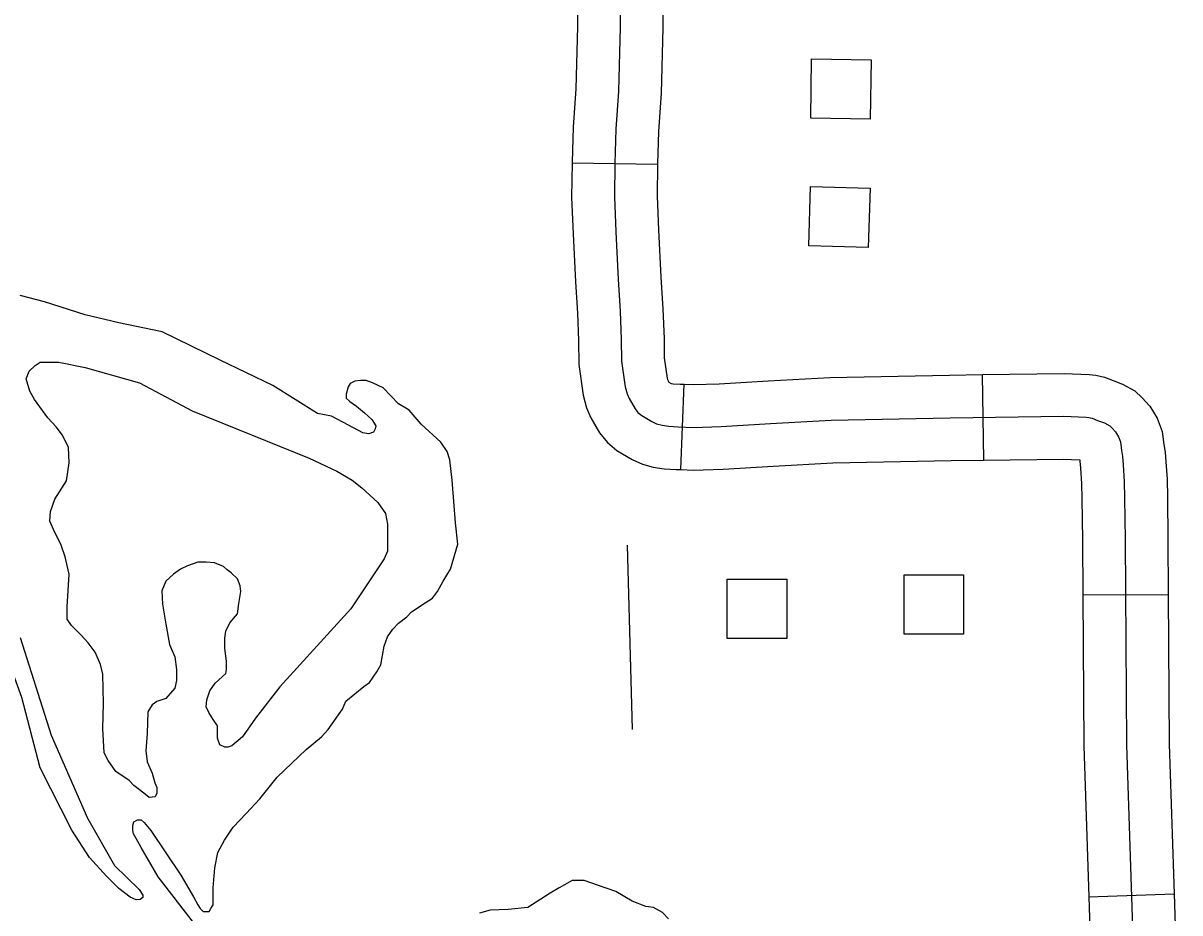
# Model space of a CAD drawing. Extents: x 1084508 to 1142749, y 1057638 to 1093403.
# Drawn here: x 1116250 to 1116887, y 1058085 to 1058575 of the extents above; entities that cross this region are included whole.
import ezdxf

# ---------------------------------------------------------------- set-up
doc = ezdxf.new("R2010")
doc.units = 0
for name, color, linetype in [('Level 32', 7, 'Continuous'), ('Level 35', 7, 'Continuous'), ('Level 4', 7, 'Continuous'), ('Level 56', 7, 'Continuous')]:
    doc.layers.add(name, color=color, linetype=linetype)

msp = doc.modelspace()

# ---------------------------------------------------------------- linework, layer by layer
at = {"layer": 'Level 32'}
for p, q in [((1116552.23, 1058498.09), (1116599.3, 1058497.43)), ((1116779.06, 1058334.4), (1116778.43, 1058381.47)), ((1116612.23, 1058329.14), (1116614.06, 1058376.19)), ((1116833.64, 1058260.15), (1116880.72, 1058260.45)), ((1116836.87, 1058093.85), (1116883.93, 1058095.38))]:
    msp.add_line(p, q, dxfattribs=at)
for points in [[(1116555.93, 1058663.61), (1116555.17, 1058573.33), (1116554.33, 1058538.85), (1116552.79, 1058517.84), (1116552.23, 1058498.56), (1116552.23, 1058498.09)], [(1116579.48, 1058664.99), (1116578.71, 1058572.95), (1116577.85, 1058537.7), (1116576.3, 1058516.64), (1116575.77, 1058498.06), (1116575.51, 1058479.48), (1116576.37, 1058460.12), (1116577.69, 1058433.96), (1116578.76, 1058416.51), (1116579.34, 1058400.77), (1116579.43, 1058388.87), (1116581.5, 1058374.83), (1116582.51, 1058370.97), (1116583.68, 1058368.29), (1116586.92, 1058362.7), (1116588.54, 1058360.63), (1116590.58, 1058358.98), (1116596.12, 1058355.6), (1116598.78, 1058354.45), (1116601.91, 1058353.59), (1116605.47, 1058353.03), (1116610.66, 1058352.76), (1116618.96, 1058352.44), (1116634.37, 1058352.92), (1116661.58, 1058354.56), (1116695.06, 1058356.38), (1116760.63, 1058357.69), (1116823.05, 1058358.53), (1116835.5, 1058358.07), (1116836.95, 1058357.92), (1116838.72, 1058357.52), (1116841.8, 1058356.31), (1116845.52, 1058354.86), (1116848.5, 1058353.25), (1116849.67, 1058352.17), (1116851.68, 1058349.95), (1116853.33, 1058347.25), (1116854.33, 1058344.5), (1116855.02, 1058339.61), (1116855.5, 1058336.3), (1116855.81, 1058331.72), (1116856.51, 1058322.69), (1116856.67, 1058313.35), (1116856.99, 1058290.64), (1116857.7, 1058177.52), (1116861.34, 1058065.69)], [(1116603.01, 1058663.21), (1116602.25, 1058572.57), (1116601.37, 1058536.55), (1116599.82, 1058515.43), (1116599.3, 1058497.55), (1116599.3, 1058497.43)], [(1116552.23, 1058498.09), (1116551.96, 1058479.12), (1116552.85, 1058459.01), (1116554.19, 1058432.64), (1116555.25, 1058415.36), (1116555.81, 1058400.25), (1116555.9, 1058387.06), (1116558.4, 1058370.11), (1116560.2, 1058363.25), (1116562.62, 1058357.66), (1116567.38, 1058349.45), (1116571.67, 1058344.01), (1116576.97, 1058339.71), (1116585.26, 1058334.65), (1116590.94, 1058332.19), (1116596.95, 1058330.54), (1116603.03, 1058329.58), (1116609.59, 1058329.24), (1116612.23, 1058329.14)], [(1116599.3, 1058497.43), (1116599.06, 1058479.84), (1116599.88, 1058461.24), (1116601.2, 1058435.27), (1116602.27, 1058417.67), (1116602.88, 1058401.3), (1116602.96, 1058390.68), (1116604.6, 1058379.55), (1116604.79, 1058378.8), (1116605.61, 1058377.38), (1116606.81, 1058376.65), (1116606.87, 1058376.64), (1116607.9, 1058376.48), (1116611.73, 1058376.28), (1116614.06, 1058376.19)], [(1116614.06, 1058376.19), (1116619.05, 1058375.99), (1116633.29, 1058376.44), (1116660.23, 1058378.07), (1116694.19, 1058379.91), (1116760.24, 1058381.23), (1116778.43, 1058381.47)], [(1116778.43, 1058381.47), (1116823.33, 1058382.08), (1116837.11, 1058381.57), (1116840.74, 1058381.2), (1116845.66, 1058380.08), (1116850.37, 1058378.24), (1116855.43, 1058376.27), (1116862.34, 1058372.53), (1116866.43, 1058368.72), (1116870.6, 1058364.13), (1116874.65, 1058357.52), (1116877.29, 1058350.24), (1116878.32, 1058342.96), (1116878.93, 1058338.78), (1116879.29, 1058333.41), (1116880.04, 1058323.81), (1116880.21, 1058313.72), (1116880.53, 1058290.88), (1116880.72, 1058260.45)], [(1116612.23, 1058329.14), (1116618.87, 1058328.88), (1116635.45, 1058329.4), (1116662.93, 1058331.06), (1116695.93, 1058332.86), (1116761.02, 1058334.15), (1116779.06, 1058334.4)], [(1116779.06, 1058334.4), (1116822.77, 1058334.98), (1116831.96, 1058334.64), (1116832.08, 1058333.82), (1116832.33, 1058330.03), (1116832.98, 1058321.58), (1116833.13, 1058312.98), (1116833.45, 1058290.4), (1116833.64, 1058260.15)], [(1116833.64, 1058260.15), (1116834.16, 1058177.06), (1116836.87, 1058093.85)], [(1116880.72, 1058260.45), (1116881.24, 1058177.97), (1116883.92, 1058095.38)], [(1116836.87, 1058093.85), (1116837.8, 1058065.05), (1116840.48, 1057939.62)], [(1116883.92, 1058095.38), (1116884.87, 1058066.32), (1116887.11, 1057961.39)]]:
    msp.add_lwpolyline(points, dxfattribs=at)
at = {"layer": 'Level 35'}
for points in [[(1116438.75, 1058378.22), (1116435.63, 1058378.22), (1116432.51, 1058377.91), (1116430.02, 1058376.66), (1116428.77, 1058374.79), (1116427.83, 1058370.73), (1116427.83, 1058368.54), (1116429.71, 1058366.67), (1116433.45, 1058364.17), (1116437.82, 1058360.43), (1116441.87, 1058356.68), (1116444.06, 1058353.25), (1116443.75, 1058351.69), (1116442.81, 1058349.82), (1116440.31, 1058348.88), (1116436.88, 1058349.5), (1116429.08, 1058353.56), (1116419.72, 1058358.56), (1116411.92, 1058360.12), (1116387.27, 1058375.41), (1116358.25, 1058389.46), (1116326.43, 1058405.07), (1116302.4, 1058410.06), (1116283.99, 1058414.43), (1116261.53, 1058421.61), (1116248.11, 1058425.04)], [(1116267.92, 1058352.8), (1116263.33, 1058357.78), (1116256.05, 1058367.74), (1116253.37, 1058372.33), (1116251.46, 1058379.23), (1116252.99, 1058383.44), (1116256.44, 1058386.51), (1116259.12, 1058388.42), (1116269.46, 1058388.42), (1116284.01, 1058385.36), (1116313.87, 1058376.93), (1116342.97, 1058361.61)], [(1116336.73, 1058105.72), (1116343.59, 1058093.86), (1116346.09, 1058089.49), (1116347.33, 1058087.3), (1116348.89, 1058085.74), (1116350.45, 1058085.74), (1116352.33, 1058085.74), (1116353.26, 1058087.3), (1116354.51, 1058089.49), (1116354.51, 1058098.85), (1116355.45, 1058109.78), (1116357.01, 1058118.2), (1116360.75, 1058125.07), (1116365.43, 1058132.25), (1116372.61, 1058139.74), (1116380.1, 1058147.86), (1116389.77, 1058159.72), (1116405.68, 1058175.01), (1116414.11, 1058181.88), (1116417.74, 1058186.02), (1116425.65, 1058197.18), (1116427.52, 1058201.55), (1116437.51, 1058209.69), (1116440.56, 1058211.89), (1116444.61, 1058217.81), (1116446.81, 1058221.53), (1116448.74, 1058231.82), (1116450.61, 1058237.13), (1116453.42, 1058241.19), (1116456.54, 1058244.62), (1116461.22, 1058248.06), (1116463.72, 1058250.87), (1116471.2, 1058255.86), (1116475.26, 1058258.36), (1116478.07, 1058262.1), (1116481.19, 1058267.72), (1116485.24, 1058274.28), (1116489.3, 1058288.01), (1116488.05, 1058299.87), (1116486.18, 1058323.28), (1116484.93, 1058334.52), (1116483.37, 1058339.2), (1116479.94, 1058344.2), (1116469.02, 1058354.19), (1116462.47, 1058361.99), (1116456.54, 1058365.42), (1116448.11, 1058374.16), (1116442.19, 1058376.97), (1116438.75, 1058378.22)], [(1116342.97, 1058361.61), (1116407.3, 1058335.56), (1116422.62, 1058328.28), (1116431.04, 1058323.3), (1116436.4, 1058319.09), (1116445.21, 1058311.04), (1116449.42, 1058304.91), (1116450.57, 1058299.17), (1116450.57, 1058295.34), (1116450.57, 1058289.97), (1116450.57, 1058284.23), (1116448.66, 1058280.01), (1116430.28, 1058252.43), (1116391.22, 1058209.53), (1116377.82, 1058192.29), (1116370.54, 1058181.95), (1116364.8, 1058176.97), (1116362.5, 1058176.2), (1116360.97, 1058176.2), (1116358.08, 1058177.62), (1116356.76, 1058181.18), (1116356.76, 1058184.25), (1116356.76, 1058188.08), (1116354.46, 1058191.53), (1116352.16, 1058195.36), (1116350.63, 1058198.42), (1116351.01, 1058202.25), (1116352.55, 1058207.23), (1116355.61, 1058211.45), (1116361.35, 1058216.81), (1116361.74, 1058219.11), (1116361.74, 1058223.7), (1116360.97, 1058230.6), (1116360.97, 1058236.34), (1116361.35, 1058240.18), (1116363.65, 1058244.77), (1116367.86, 1058249.75), (1116368.63, 1058255.5), (1116369.78, 1058262.01), (1116369.39, 1058265.07), (1116367.86, 1058268.91), (1116364.42, 1058272.35), (1116362.12, 1058273.89), (1116360.2, 1058275.8), (1116355.23, 1058277.72), (1116350.63, 1058278.1), (1116346.04, 1058278.1), (1116340.29, 1058276.18), (1116336.46, 1058274.27), (1116332.64, 1058271.59)], [(1116332.64, 1058271.59), (1116328.42, 1058267.76), (1116326.13, 1058262.39), (1116326.51, 1058255.11), (1116328.42, 1058244.01), (1116330.34, 1058232.9), (1116333.4, 1058226), (1116334.17, 1058219.11), (1116334.17, 1058212.98), (1116333.4, 1058208.76), (1116328.42, 1058203.02), (1116323.45, 1058201.49), (1116320.77, 1058199.57), (1116318.47, 1058195.74), (1116318.08, 1058183.86), (1116317.32, 1058174.29), (1116318.08, 1058168.16), (1116320.77, 1058162.03), (1116322.3, 1058156.67), (1116323.45, 1058153.99), (1116323.45, 1058150.92), (1116322.42, 1058148.96), (1116319.23, 1058148.62), (1116316.17, 1058150.92), (1116310.81, 1058155.14), (1116308.13, 1058157.82), (1116300.85, 1058162.8), (1116296.64, 1058168.93), (1116294.34, 1058173.14), (1116293.58, 1058186.55), (1116293.96, 1058200.34), (1116293.58, 1058216.43), (1116292.43, 1058221.79), (1116289.37, 1058228.68), (1116285.54, 1058233.66), (1116281.71, 1058237.88), (1116276.35, 1058243.24), (1116274.05, 1058246.69), (1116274.05, 1058249.75), (1116274.05, 1058253.58), (1116275.2, 1058271.59), (1116272.9, 1058281.16), (1116270.6, 1058288.06), (1116267.16, 1058294.57), (1116264.48, 1058300.7), (1116264.86, 1058306.06), (1116267.16, 1058312.96), (1116273.67, 1058322.92), (1116275.2, 1058332.88), (1116274.82, 1058341.3), (1116271.37, 1058348.2), (1116267.92, 1058352.8)], [(1116248.05, 1058236.59), (1116265.12, 1058182.95), (1116285.2, 1058137.22), (1116300.15, 1058111.15), (1116313.78, 1058097.87), (1116315.62, 1058094.73), (1116315.62, 1058093.42), (1116314.31, 1058092.37), (1116311.95, 1058092.11), (1116308.81, 1058093.68), (1116302.53, 1058098.39), (1116295.72, 1058105.2), (1116286.3, 1058115.42), (1116276.61, 1058130.61), (1116259.07, 1058164.92), (1116249.12, 1058203.68), (1116243.53, 1058218.86)], [(1116357.38, 1058061.81), (1116324.24, 1058104.78), (1116314.88, 1058121.01), (1116312.08, 1058126.01), (1116310.52, 1058128.5), (1116310.2, 1058130.38), (1116310.2, 1058133.19), (1116310.83, 1058135.06), (1116312.7, 1058136.31), (1116314.88, 1058136.31), (1116316.44, 1058134.75), (1116320.19, 1058130.38), (1116336.73, 1058105.72)], [(1116605.42, 1058081.61), (1116602.12, 1058085.24), (1116597.17, 1058087.88), (1116592.89, 1058088.54), (1116585.3, 1058091.51), (1116576.39, 1058096.79), (1116566.83, 1058100.09), (1116558.91, 1058102.73), (1116552.32, 1058102.73), (1116545.06, 1058098.77), (1116540.11, 1058095.8), (1116527.91, 1058087.88), (1116517.02, 1058086.89), (1116507.13, 1058086.56), (1116501.19, 1058084.91)]]:
    msp.add_lwpolyline(points, dxfattribs=at)
at = {"layer": 'Level 4'}
msp.add_lwpolyline([(1116582.52, 1058287.62), (1116585.41, 1058185.95)], dxfattribs=at)
at = {"layer": 'Level 56'}
for points in [[(1116683.72, 1058522.77), (1116684.23, 1058555.44), (1116716.99, 1058554.93), (1116716.49, 1058522.27)], [(1116682.66, 1058452.45), (1116683.63, 1058485.11), (1116716.39, 1058484.13), (1116715.41, 1058451.47)], [(1116637.73, 1058236.07), (1116637.73, 1058268.74), (1116670.5, 1058268.74), (1116670.5, 1058236.07)], [(1116735.17, 1058238.46), (1116735.17, 1058271.13), (1116767.94, 1058271.13), (1116767.94, 1058238.46)]]:
    msp.add_lwpolyline(points, close=True, dxfattribs=at)

doc.saveas('drawing.dxf')
